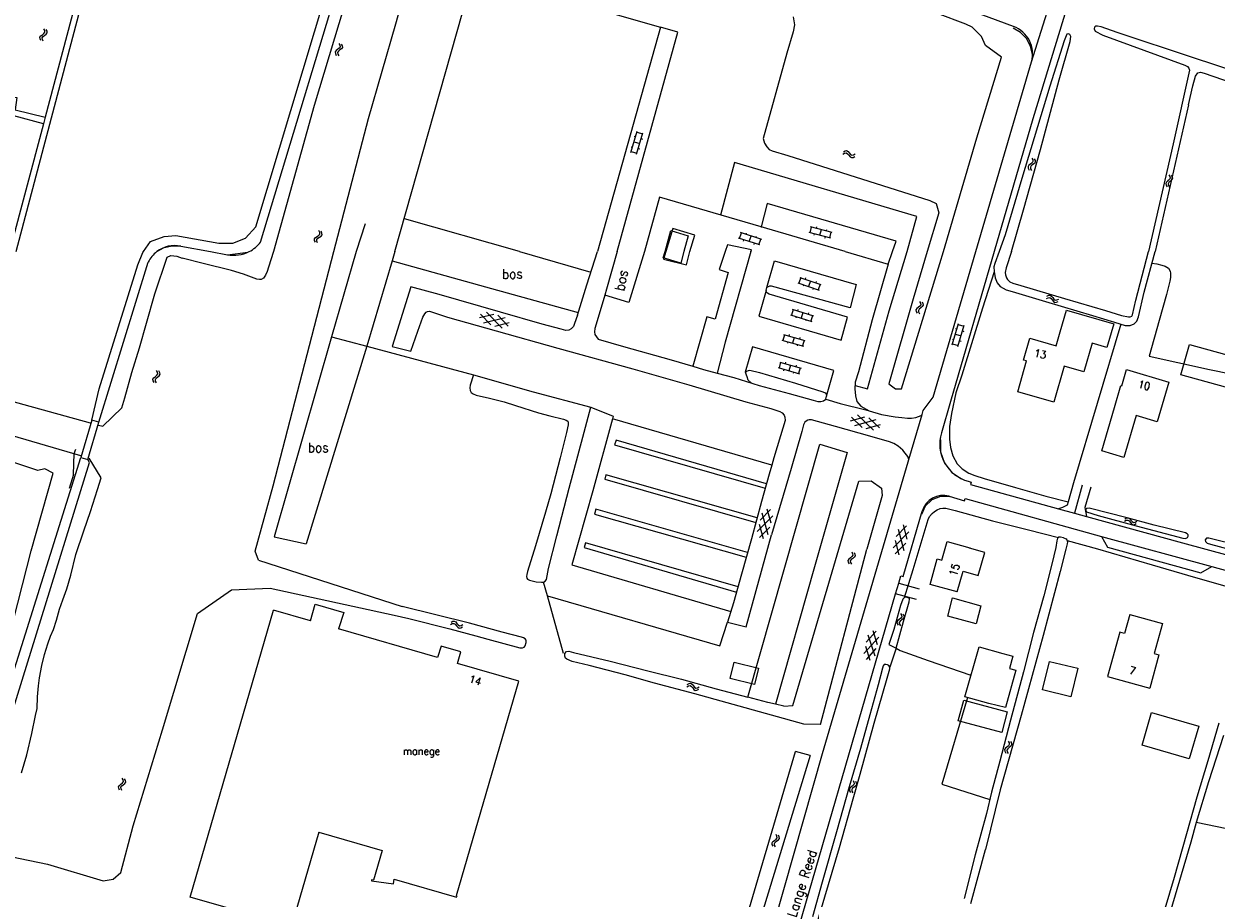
# Model space of a CAD drawing. Header units: metres. Extents: x 189705 to 199106, y 581686 to 588448.
# Tile 436 of 555: x 197598 to 197844, y 584867 to 585047. Entities that reach past the tile are written whole.
import ezdxf

# ---------------------------------------------------------------- set-up
doc = ezdxf.new("R2010")
doc.units = ezdxf.units.M
doc.layers.add('B-WA-OG-GBKN-G', color=7, linetype='Continuous', lineweight=18)
doc.styles.add('Style-STANDARD', font='STANDARD.shx')

msp = doc.modelspace()

# ---------------------------------------------------------------- linework, layer by layer
at = {"layer": 'B-WA-OG-GBKN-G'}
for p, q in [((197601.107, 585044.224), (197601.288, 585044.51)), ((197601.142, 585043.898), (197601.107, 585044.224)), ((197601.288, 585044.51), (197601.616, 585044.751)), ((197601.595, 585044.11), (197601.768, 585044.386)), ((197601.627, 585043.784), (197601.595, 585044.11)), ((197601.616, 585044.751), (197601.944, 585044.993)), ((197601.768, 585044.386), (197602.099, 585044.637)), ((197602.09, 585045.605), (197601.904, 585045.969)), ((197601.944, 585044.993), (197602.122, 585045.27)), ((197602.122, 585045.27), (197602.09, 585045.605)), ((197602.099, 585044.637), (197602.429, 585044.877)), ((197602.573, 585045.489), (197602.387, 585045.853)), ((197602.429, 585044.877), (197602.607, 585045.154)), ((197602.607, 585045.154), (197602.573, 585045.489)), ((197601.328, 585043.536), (197601.142, 585043.898)), ((197601.811, 585043.42), (197601.627, 585043.784)), ((197662.507, 585041.72), (197662.18, 585041.475)), ((197662.834, 585041.974), (197662.507, 585041.72)), ((197662.992, 585041.612), (197662.667, 585041.365)), ((197662.777, 585042.94), (197662.967, 585042.579)), ((197663.004, 585042.253), (197662.834, 585041.974)), ((197662.967, 585042.579), (197663.004, 585042.253)), ((197663.316, 585041.857), (197662.992, 585041.612)), ((197663.262, 585042.831), (197663.454, 585042.471)), ((197663.493, 585042.146), (197663.316, 585041.857)), ((197663.454, 585042.471), (197663.493, 585042.146)), ((197662.18, 585041.475), (197662.006, 585041.196)), ((197662.006, 585041.196), (197662.045, 585040.861)), ((197662.045, 585040.861), (197662.236, 585040.499)), ((197662.667, 585041.365), (197662.492, 585041.086)), ((197662.492, 585041.086), (197662.529, 585040.751)), ((197662.529, 585040.751), (197662.72, 585040.39)), ((197723.005, 585020.438), (197724.303, 585024.852)), ((197724.156, 585020.1), (197725.454, 585024.513)), ((197724.246, 585024.66), (197725.397, 585024.321)), ((197723.654, 585022.645), (197724.805, 585022.307)), ((197723.69, 585023.833), (197723.978, 585023.748)), ((197725.101, 585023.314), (197725.389, 585023.229)), ((197723.042, 585021.628), (197723.33, 585021.544)), ((197723.061, 585020.63), (197724.213, 585020.292)), ((197724.509, 585021.301), (197724.797, 585021.216)), ((197766.71, 585020.104), (197767.063, 585020.308)), ((197766.799, 585020.592), (197767.15, 585020.799)), ((197767.063, 585020.308), (197767.387, 585020.359)), ((197767.15, 585020.799), (197767.473, 585020.852)), ((197767.387, 585020.359), (197767.672, 585020.201)), ((197767.473, 585020.852), (197767.769, 585020.688)), ((197767.672, 585020.201), (197767.941, 585019.884)), ((197767.769, 585020.688), (197768.028, 585020.374)), ((197767.941, 585019.884), (197768.199, 585019.569)), ((197768.028, 585020.374), (197768.288, 585020.059)), ((197768.199, 585019.569), (197768.485, 585019.406)), ((197768.288, 585020.059), (197768.575, 585019.897)), ((197768.485, 585019.406), (197768.818, 585019.459)), ((197768.575, 585019.897), (197768.907, 585019.948)), ((197768.818, 585019.459), (197769.171, 585019.665)), ((197768.907, 585019.948), (197769.26, 585020.154)), ((197805.069, 585017.815), (197804.895, 585017.536)), ((197804.895, 585017.536), (197804.934, 585017.201)), ((197804.934, 585017.201), (197805.125, 585016.839)), ((197805.396, 585018.06), (197805.069, 585017.815)), ((197805.556, 585017.705), (197805.381, 585017.426)), ((197805.381, 585017.426), (197805.418, 585017.091)), ((197805.723, 585018.314), (197805.396, 585018.06)), ((197805.418, 585017.091), (197805.609, 585016.73)), ((197805.881, 585017.952), (197805.556, 585017.705)), ((197805.666, 585019.28), (197805.856, 585018.919)), ((197805.893, 585018.593), (197805.723, 585018.314)), ((197805.856, 585018.919), (197805.893, 585018.593)), ((197806.205, 585018.197), (197805.881, 585017.952)), ((197806.151, 585019.171), (197806.343, 585018.811)), ((197806.382, 585018.486), (197806.205, 585018.197)), ((197806.343, 585018.811), (197806.382, 585018.486)), ((197833.744, 585014.602), (197833.434, 585014.336)), ((197834.053, 585014.878), (197833.744, 585014.602)), ((197833.932, 585015.838), (197834.145, 585015.49)), ((197834.204, 585015.167), (197834.053, 585014.878)), ((197834.145, 585015.49), (197834.204, 585015.167)), ((197834.542, 585014.794), (197834.235, 585014.527)), ((197834.423, 585015.761), (197834.638, 585015.415)), ((197834.7, 585015.094), (197834.542, 585014.794)), ((197834.638, 585015.415), (197834.7, 585015.094)), ((197833.434, 585014.336), (197833.279, 585014.046)), ((197833.279, 585014.046), (197833.34, 585013.714)), ((197833.34, 585013.714), (197833.555, 585013.366)), ((197833.927, 585014.259), (197833.772, 585013.969)), ((197833.772, 585013.969), (197833.831, 585013.637)), ((197833.831, 585013.637), (197834.046, 585013.29)), ((197834.235, 585014.527), (197833.927, 585014.259)), ((197759.938, 585003.896), (197760.236, 585005.058)), ((197764.498, 585003.963), (197760.043, 585005.108)), ((197761.253, 585004.797), (197761.328, 585005.088)), ((197657.736, 585002.656), (197657.935, 585002.93)), ((197657.75, 585002.329), (197657.736, 585002.656)), ((197657.913, 585001.955), (197657.75, 585002.329)), ((197657.935, 585002.93), (197658.278, 585003.149)), ((197658.216, 585002.511), (197658.407, 585002.775)), ((197658.227, 585002.183), (197658.216, 585002.511)), ((197658.278, 585003.149), (197658.622, 585003.369)), ((197658.407, 585002.775), (197658.753, 585003.003)), ((197658.622, 585003.369), (197658.817, 585003.634)), ((197658.807, 585003.97), (197658.645, 585004.346)), ((197658.753, 585003.003), (197659.098, 585003.222)), ((197658.817, 585003.634), (197658.807, 585003.97)), ((197659.098, 585003.222), (197659.294, 585003.486)), ((197659.281, 585003.823), (197659.119, 585004.199)), ((197659.294, 585003.486), (197659.281, 585003.823)), ((197749.588, 585001.376), (197745.208, 585002.779)), ((197745.398, 585002.718), (197745.764, 585003.861)), ((197749.954, 585002.519), (197745.574, 585003.922)), ((197746.211, 585002.143), (197746.303, 585002.428)), ((197746.764, 585003.541), (197746.856, 585003.826)), ((197747.398, 585002.078), (197747.764, 585003.22)), ((197748.762, 585002.901), (197748.854, 585003.186)), ((197749.398, 585001.437), (197749.764, 585002.58)), ((197764.199, 585002.801), (197759.744, 585003.946)), ((197760.783, 585003.369), (197760.858, 585003.66)), ((197761.972, 585003.374), (197762.27, 585004.536)), ((197763.009, 585002.797), (197763.084, 585003.088)), ((197763.285, 585004.275), (197763.36, 585004.566)), ((197764.006, 585002.851), (197764.304, 585004.013)), ((197658.387, 585001.808), (197658.227, 585002.183)), ((197748.4, 585001.442), (197748.491, 585001.727)), ((197757.438, 584993.562), (197761.791, 584992.075)), ((197758.015, 584994.633), (197757.627, 584993.497)), ((197757.826, 584994.697), (197762.179, 584993.211)), ((197758.623, 584993.157), (197758.526, 584992.873)), ((197759.013, 584994.609), (197758.916, 584994.325)), ((197760.002, 584993.954), (197759.615, 584992.819)), ((197760.608, 584992.479), (197760.511, 584992.195)), ((197761.188, 584993.867), (197761.091, 584993.583)), ((197761.99, 584993.276), (197761.602, 584992.14)), ((197808.665, 584990.315), (197809.029, 584990.499)), ((197808.781, 584990.798), (197809.143, 584990.985)), ((197809.029, 584990.499), (197809.355, 584990.532)), ((197809.143, 584990.985), (197809.468, 584991.02)), ((197809.355, 584990.532), (197809.631, 584990.358)), ((197809.468, 584991.02), (197809.755, 584990.839)), ((197809.631, 584990.358), (197809.882, 584990.027)), ((197809.755, 584990.839), (197809.996, 584990.511)), ((197809.882, 584990.027), (197810.122, 584989.698)), ((197809.996, 584990.511), (197810.238, 584990.182)), ((197810.238, 584990.182), (197810.515, 584990.005)), ((197810.515, 584990.005), (197810.85, 584990.037)), ((197810.85, 584990.037), (197811.214, 584990.223)), ((197696.417, 584984.219), (197693.24, 584987.54)), ((197756.442, 584988.063), (197756.087, 584986.917)), ((197756.251, 584988.122), (197760.646, 584986.765)), ((197757.44, 584988.069), (197757.351, 584987.782)), ((197781.952, 584988.266), (197781.781, 584987.986)), ((197781.781, 584987.986), (197781.822, 584987.651)), ((197781.822, 584987.651), (197782.017, 584987.291)), ((197782.276, 584988.514), (197781.952, 584988.266)), ((197782.44, 584988.161), (197782.268, 584987.88)), ((197782.268, 584987.88), (197782.308, 584987.546)), ((197782.601, 584988.772), (197782.276, 584988.514)), ((197782.308, 584987.546), (197782.502, 584987.187)), ((197782.762, 584988.411), (197782.44, 584988.161)), ((197782.536, 584989.737), (197782.729, 584989.378)), ((197782.769, 584989.052), (197782.601, 584988.772)), ((197782.729, 584989.378), (197782.769, 584989.052)), ((197783.085, 584988.659), (197782.762, 584988.411)), ((197783.021, 584989.632), (197783.216, 584989.274)), ((197783.259, 584988.95), (197783.085, 584988.659)), ((197783.216, 584989.274), (197783.259, 584988.95)), ((197810.122, 584989.698), (197810.399, 584989.52)), ((197810.399, 584989.52), (197810.734, 584989.554)), ((197810.734, 584989.554), (197811.098, 584989.74)), ((197691.769, 584986.381), (197694.732, 584987.105)), ((197694.088, 584984.899), (197691.98, 584987.104)), ((197692.594, 584985.335), (197697.06, 584986.426)), ((197694.919, 584984.656), (197697.883, 584985.379)), ((197697.673, 584984.657), (197695.562, 584986.863)), ((197755.896, 584986.976), (197760.291, 584985.618)), ((197757.093, 584986.606), (197757.004, 584986.32)), ((197758.448, 584987.443), (197758.094, 584986.297)), ((197759.097, 584985.987), (197759.009, 584985.7)), ((197759.635, 584987.391), (197759.547, 584987.104)), ((197760.455, 584986.824), (197760.1, 584985.677)), ((197789.273, 584980.754), (197790.561, 584985.17)), ((197754.638, 584982.837), (197754.318, 584981.681)), ((197754.445, 584982.891), (197758.879, 584981.667)), ((197755.635, 584982.873), (197755.555, 584982.584)), ((197789.917, 584982.962), (197791.069, 584982.626)), ((197789.951, 584984.15), (197790.239, 584984.066)), ((197790.425, 584980.418), (197791.713, 584984.834)), ((197790.505, 584984.978), (197791.657, 584984.642)), ((197791.363, 584983.634), (197791.651, 584983.55)), ((197754.126, 584981.734), (197758.56, 584980.51)), ((197755.333, 584981.401), (197755.253, 584981.112)), ((197756.662, 584982.279), (197756.343, 584981.122)), ((197757.355, 584980.843), (197757.275, 584980.554)), ((197757.85, 584982.262), (197757.771, 584981.973)), ((197758.686, 584981.72), (197758.367, 584980.563)), ((197789.308, 584981.944), (197789.596, 584981.86)), ((197789.329, 584980.946), (197790.481, 584980.61)), ((197790.776, 584981.62), (197791.064, 584981.536)), ((197625.344, 584975.113), (197625.141, 584975.468)), ((197625.831, 584975.019), (197625.628, 584975.374)), ((197753.342, 584976.062), (197757.766, 584974.802)), ((197753.863, 584977.162), (197753.534, 584976.008)), ((197753.671, 584977.217), (197758.095, 584975.956)), ((197754.546, 584975.719), (197754.464, 584975.431)), ((197754.861, 584977.19), (197754.779, 584976.901)), ((197755.883, 584976.587), (197755.554, 584975.432)), ((197757.071, 584976.56), (197756.989, 584976.271)), ((197757.902, 584976.011), (197757.574, 584974.857)), ((197624.426, 584973.687), (197624.593, 584973.981)), ((197624.476, 584973.363), (197624.426, 584973.687)), ((197624.68, 584973.01), (197624.476, 584973.363)), ((197624.593, 584973.981), (197624.91, 584974.237)), ((197624.91, 584974.237), (197625.227, 584974.495)), ((197624.919, 584973.596), (197625.079, 584973.88)), ((197624.967, 584973.272), (197624.919, 584973.596)), ((197625.168, 584972.917), (197624.967, 584973.272)), ((197625.079, 584973.88), (197625.398, 584974.146)), ((197625.227, 584974.495), (197625.391, 584974.78)), ((197625.391, 584974.78), (197625.344, 584975.113)), ((197625.398, 584974.146), (197625.716, 584974.401)), ((197625.716, 584974.401), (197625.881, 584974.686)), ((197625.881, 584974.686), (197625.831, 584975.019)), ((197756.564, 584975.145), (197756.482, 584974.856)), ((197768.277, 584965.104), (197771.209, 584965.948)), ((197770.654, 584963.718), (197768.458, 584965.835)), ((197769.144, 584964.093), (197773.562, 584965.364)), ((197773.008, 584963.132), (197769.699, 584966.322)), ((197774.245, 584963.621), (197772.047, 584965.74)), ((197771.494, 584963.508), (197774.427, 584964.351)), ((197749.629, 584944.579), (197751.757, 584946.764)), ((197750.011, 584946.088), (197751.259, 584941.663)), ((197751.028, 584946.949), (197751.856, 584944.013)), ((197749.031, 584942.228), (197752.238, 584945.52)), ((197749.414, 584943.74), (197750.241, 584940.804)), ((197777.681, 584941.253), (197779.839, 584943.409)), ((197779.112, 584943.604), (197779.901, 584940.657)), ((197824.76, 584944.365), (197825.115, 584944.567)), ((197824.853, 584944.853), (197825.206, 584945.057)), ((197825.115, 584944.567), (197825.439, 584944.615)), ((197825.206, 584945.057), (197825.529, 584945.108)), ((197825.439, 584944.615), (197825.723, 584944.455)), ((197825.529, 584945.108), (197825.824, 584944.941)), ((197825.723, 584944.455), (197825.989, 584944.136)), ((197825.824, 584944.941), (197826.08, 584944.625)), ((197825.989, 584944.136), (197826.245, 584943.818)), ((197826.08, 584944.625), (197826.338, 584944.308)), ((197826.245, 584943.818), (197826.53, 584943.654)), ((197826.338, 584944.308), (197826.623, 584944.143)), ((197826.53, 584943.654), (197826.863, 584943.704)), ((197826.623, 584944.143), (197826.956, 584944.192)), ((197826.863, 584943.704), (197827.218, 584943.907)), ((197826.956, 584944.192), (197827.311, 584944.395)), ((197749.512, 584940.989), (197751.643, 584943.176)), ((197777.052, 584938.91), (197780.303, 584942.159)), ((197778.084, 584942.756), (197779.273, 584938.315)), ((197777.456, 584940.417), (197778.244, 584937.469)), ((197777.517, 584937.664), (197779.677, 584939.823)), ((197767.923, 584936.574), (197767.749, 584936.295)), ((197767.749, 584936.295), (197767.787, 584935.96)), ((197767.787, 584935.96), (197767.978, 584935.598)), ((197768.25, 584936.818), (197767.923, 584936.574)), ((197768.41, 584936.463), (197768.235, 584936.184)), ((197768.235, 584936.184), (197768.271, 584935.85)), ((197768.578, 584937.073), (197768.25, 584936.818)), ((197768.271, 584935.85), (197768.462, 584935.488)), ((197768.735, 584936.71), (197768.41, 584936.463)), ((197768.522, 584938.038), (197768.711, 584937.677)), ((197768.748, 584937.351), (197768.578, 584937.073)), ((197768.711, 584937.677), (197768.748, 584937.351)), ((197769.06, 584936.955), (197768.735, 584936.71)), ((197769.007, 584937.928), (197769.198, 584937.569)), ((197769.237, 584937.244), (197769.06, 584936.955)), ((197769.198, 584937.569), (197769.237, 584937.244)), ((197685.887, 584923.531), (197686.242, 584923.731)), ((197686.242, 584923.731), (197686.566, 584923.778)), ((197686.566, 584923.778), (197686.859, 584923.608)), ((197686.859, 584923.608), (197687.111, 584923.289)), ((197778.019, 584923.874), (197777.845, 584923.594)), ((197777.845, 584923.594), (197777.885, 584923.259)), ((197778.344, 584924.119), (197778.019, 584923.874)), ((197778.505, 584923.765), (197778.332, 584923.485)), ((197778.671, 584924.375), (197778.344, 584924.119)), ((197778.83, 584924.013), (197778.505, 584923.765)), ((197778.612, 584925.34), (197778.802, 584924.98)), ((197778.84, 584924.654), (197778.671, 584924.375)), ((197778.802, 584924.98), (197778.84, 584924.654)), ((197779.154, 584924.259), (197778.83, 584924.013)), ((197779.096, 584925.232), (197779.289, 584924.873)), ((197779.33, 584924.549), (197779.154, 584924.259)), ((197779.289, 584924.873), (197779.33, 584924.549)), ((197685.789, 584923.045), (197686.145, 584923.242)), ((197686.145, 584923.242), (197686.471, 584923.287)), ((197686.471, 584923.287), (197686.753, 584923.123)), ((197686.753, 584923.123), (197687.015, 584922.802)), ((197687.015, 584922.802), (197687.267, 584922.481)), ((197687.111, 584923.289), (197687.366, 584922.97)), ((197687.267, 584922.481), (197687.55, 584922.313)), ((197687.366, 584922.97), (197687.649, 584922.802)), ((197687.55, 584922.313), (197687.884, 584922.36)), ((197687.649, 584922.802), (197687.983, 584922.846)), ((197687.884, 584922.36), (197688.241, 584922.559)), ((197687.983, 584922.846), (197688.34, 584923.046)), ((197771.536, 584919.427), (197773.582, 584921.689)), ((197772.846, 584921.847), (197773.782, 584918.944)), ((197777.885, 584923.259), (197778.077, 584922.898)), ((197778.332, 584923.485), (197778.37, 584923.151)), ((197778.37, 584923.151), (197778.562, 584922.79)), ((197771.025, 584917.056), (197774.109, 584920.464)), ((197771.862, 584920.949), (197773.273, 584916.573)), ((197771.353, 584918.581), (197772.288, 584915.677)), ((197771.553, 584915.835), (197773.601, 584918.099)), ((197734.518, 584910.231), (197734.877, 584910.423)), ((197734.624, 584910.716), (197734.981, 584910.91)), ((197734.877, 584910.423), (197735.203, 584910.462)), ((197734.981, 584910.91), (197735.306, 584910.952)), ((197735.203, 584910.462), (197735.483, 584910.294)), ((197735.306, 584910.952), (197735.596, 584910.778)), ((197735.483, 584910.294), (197735.74, 584909.969)), ((197735.596, 584910.778), (197735.844, 584910.455)), ((197735.74, 584909.969), (197735.987, 584909.644)), ((197735.844, 584910.455), (197736.093, 584910.131)), ((197735.987, 584909.644), (197736.268, 584909.472)), ((197736.093, 584910.131), (197736.374, 584909.959)), ((197736.268, 584909.472), (197736.602, 584909.513)), ((197736.374, 584909.959), (197736.708, 584909.999)), ((197736.602, 584909.513), (197736.962, 584909.707)), ((197736.708, 584909.999), (197737.068, 584910.192)), ((197800.766, 584899.002), (197800.964, 584898.647)), ((197800.206, 584897.523), (197800.04, 584897.239)), ((197800.04, 584897.239), (197800.087, 584896.905)), ((197800.087, 584896.905), (197800.287, 584896.549)), ((197800.527, 584897.776), (197800.206, 584897.523)), ((197800.847, 584898.039), (197800.527, 584897.776)), ((197800.696, 584897.425), (197800.529, 584897.142)), ((197800.529, 584897.142), (197800.574, 584896.808)), ((197800.574, 584896.808), (197800.774, 584896.452)), ((197801.014, 584897.681), (197800.696, 584897.425)), ((197801.01, 584898.321), (197800.847, 584898.039)), ((197800.964, 584898.647), (197801.01, 584898.321)), ((197801.332, 584897.934), (197801.014, 584897.681)), ((197801.253, 584898.906), (197801.454, 584898.551)), ((197801.502, 584898.227), (197801.332, 584897.934)), ((197801.454, 584898.551), (197801.502, 584898.227)), ((197617.315, 584889.588), (197617.492, 584889.877)), ((197617.355, 584889.263), (197617.315, 584889.588)), ((197617.547, 584888.904), (197617.355, 584889.263)), ((197617.492, 584889.877), (197617.816, 584890.123)), ((197617.805, 584889.482), (197617.974, 584889.761)), ((197617.842, 584889.156), (197617.805, 584889.482)), ((197617.816, 584890.123), (197618.141, 584890.37)), ((197618.032, 584888.795), (197617.842, 584889.156)), ((197617.974, 584889.761), (197618.301, 584890.016)), ((197618.278, 584890.984), (197618.086, 584891.345)), ((197618.141, 584890.37), (197618.315, 584890.65)), ((197618.315, 584890.65), (197618.278, 584890.984)), ((197618.301, 584890.016), (197618.627, 584890.261)), ((197618.762, 584890.875), (197618.571, 584891.236)), ((197618.627, 584890.261), (197618.801, 584890.54)), ((197618.801, 584890.54), (197618.762, 584890.875)), ((197768.216, 584889.385), (197768.046, 584889.104)), ((197768.538, 584889.635), (197768.216, 584889.385)), ((197768.704, 584889.283), (197768.534, 584889.001)), ((197768.862, 584889.895), (197768.538, 584889.635)), ((197769.025, 584889.535), (197768.704, 584889.283)), ((197768.79, 584890.86), (197768.985, 584890.502)), ((197769.027, 584890.176), (197768.862, 584889.895)), ((197768.985, 584890.502), (197769.027, 584890.176)), ((197769.346, 584889.786), (197769.025, 584889.535)), ((197769.276, 584890.758), (197769.474, 584890.401)), ((197769.518, 584890.077), (197769.346, 584889.786)), ((197769.474, 584890.401), (197769.518, 584890.077)), ((197768.046, 584889.104), (197768.09, 584888.769)), ((197768.09, 584888.769), (197768.287, 584888.411)), ((197768.534, 584889.001), (197768.576, 584888.667)), ((197768.576, 584888.667), (197768.773, 584888.309)), ((197753.094, 584879.363), (197752.91, 584879.728)), ((197753.124, 584879.028), (197753.094, 584879.363)), ((197753.577, 584879.244), (197753.393, 584879.609)), ((197752.103, 584877.988), (197752.285, 584878.273)), ((197752.136, 584877.662), (197752.103, 584877.988)), ((197752.32, 584877.299), (197752.136, 584877.662)), ((197752.285, 584878.273), (197752.615, 584878.512)), ((197752.59, 584877.871), (197752.765, 584878.146)), ((197752.621, 584877.544), (197752.59, 584877.871)), ((197752.615, 584878.512), (197752.945, 584878.752)), ((197752.803, 584877.18), (197752.621, 584877.544)), ((197752.765, 584878.146), (197753.098, 584878.395)), ((197752.945, 584878.752), (197753.124, 584879.028)), ((197753.098, 584878.395), (197753.429, 584878.633)), ((197753.429, 584878.633), (197753.609, 584878.908)), ((197753.609, 584878.908), (197753.577, 584879.244))]:
    msp.add_line(p, q, dxfattribs=at)
at = {"layer": 'B-WA-OG-GBKN-G', "flags": 128}
for points in [[(197883.637, 585287.963), (197861.552, 585214.403), (197822.272, 585081.225), (197805.86, 585027.406), (197797.907, 585000)], [(197622.496, 585000), (197623.901, 585002.095), (197626.698, 585003.134), (197629.162, 585003.362), (197638.004, 585001.763), (197640.907, 585001.741), (197643.522, 585002.794), (197645.64, 585005.131), (197662.591, 585061.626), (197664.944, 585070.29), (197666.199, 585076.135), (197668.162, 585086.245), (197665.058, 585087.742), (197666.421, 585093.244)], [(197646.628, 585001.983), (197666.337, 585067.207), (197671.417, 585089.073), (197673.159, 585092.19)], [(197801.901, 585046.479), (197747.207, 585066.713), (197683.668, 585090.545), (197673.159, 585092.19)], [(197796.129, 585042.508), (197795.324, 585044.382), (197793.396, 585046.333), (197792.051, 585046.96), (197774.563, 585053.628), (197750.854, 585062.334), (197720.818, 585073.705), (197693.793, 585083.841), (197679.537, 585088.91), (197677.313, 585089.281), (197675.332, 585088.741), (197674.682, 585088.023), (197674.032, 585086.395), (197671.407, 585077.305), (197663.831, 585050.647), (197657.681, 585030.141)], [(197596.24, 585000), (197616.066, 585075.288), (197616.661, 585075.187), (197617.024, 585076.497), (197625.245, 585074.269), (197625.314, 585074.499)], [(197661.753, 585000), (197668.899, 585027.499), (197674.477, 585046.982), (197682.058, 585074.045)], [(197611.139, 585061.541), (197602.188, 585027.757)], [(197674.309, 585000), (197690.511, 585057.38), (197729.1, 585046.319)], [(197805.577, 585039.167), (197810.028, 585053.226)], [(197756.463, 585048.483), (197756.724, 585046.83), (197756.465, 585045.346), (197755.149, 585040.947), (197750.242, 585023.349), (197750.511, 585022.382), (197751.01, 585021.642), (197751.479, 585021.099), (197752.146, 585020.814), (197755.322, 585019.82), (197784.642, 585010.521), (197785.91, 585009.92), (197786.464, 585008.036), (197784.099, 585000)], [(197856.407, 585034.273), (197839.041, 585039.966), (197823.255, 585045.195), (197819.939, 585046.402), (197819.226, 585046.546), (197818.82, 585046.541), (197818.619, 585046.335), (197818.522, 585045.953), (197818.73, 585045.498), (197820.315, 585044.677), (197837.255, 585038.496), (197837.741, 585038.222), (197838.075, 585037.87), (197838.156, 585037.464), (197834.83, 585022.27), (197829.707, 585000)], [(197720.181, 585000), (197732.643, 585045.293), (197729.1, 585046.319), (197716.092, 585000)], [(197801.486, 585000), (197803.949, 585008.607), (197807.434, 585021.107), (197811.304, 585035.417), (197813.548, 585043.326), (197813.739, 585044.421), (197813.48, 585044.8), (197813.199, 585044.924), (197812.895, 585044.869), (197812.327, 585043.515), (197809.414, 585034.123), (197803.593, 585015.087), (197800.173, 585003.477), (197798.925, 585000)], [(197805.778, 585040.647), (197805.425, 585042.385), (197804.599, 585043.954), (197803.364, 585045.227), (197801.821, 585046.101)], [(197787.425, 585000), (197794.336, 585023.488), (197799.383, 585040.13), (197796.129, 585042.508)], [(197794.114, 585000), (197805.577, 585039.167)], [(197837.987, 585030.266), (197838.88, 585034.218), (197839.416, 585036.207), (197839.916, 585036.874), (197840.447, 585037.033), (197841.237, 585036.839), (197852.741, 585032.856)], [(197586.659, 585031.691), (197587.984, 585034.373), (197588.623, 585034.231), (197588.149, 585031.347), (197594.513, 585029.715), (197595.872, 585031.893), (197596.317, 585031.792), (197596.002, 585029.294), (197602.188, 585027.757)], [(197657.681, 585030.141), (197649.267, 585000)], [(197837.987, 585030.266), (197831.091, 585000)], [(197601.817, 585026.355), (197595.698, 585027.992)], [(197602.188, 585027.757), (197601.817, 585026.355)], [(197601.817, 585026.355), (197594.834, 585000)], [(197779.959, 585000), (197781.94, 585007.279), (197744.341, 585018.377), (197741.478, 585007.492)], [(197749.846, 585005.087), (197728.853, 585011.253), (197725.784, 585000)], [(197776.903, 585000), (197777.708, 585002.143), (197751.096, 585009.914), (197749.846, 585005.087)], [(197668.155, 585005.729), (197666.354, 585000)], [(197699.991, 585000), (197676.294, 585006.788)], [(197735.145, 585000), (197736.16, 585003.381), (197731.622, 585004.776), (197730.214, 585000)], [(197749.846, 585005.087), (197749.825, 585005.006)], [(197767.168, 585000), (197749.846, 585005.087)], [(197730.025, 585000), (197731.24, 585004.33)], [(197731.24, 585004.33), (197734.805, 585003.261), (197733.93, 585000)], [(197611.784, 584965.234), (197613.351, 584971.685), (197621.29, 584997.302), (197622.356, 584999.792), (197622.496, 585000)], [(197625.199, 585000), (197626.717, 585000.847), (197628.414, 585001.223), (197630.147, 585001.096)], [(197630.147, 585001.096), (197636.269, 585000)], [(197636.269, 585000), (197639.771, 584999.373)], [(197639.771, 584999.373), (197643.973, 584999.865), (197644.253, 585000)], [(197649.267, 585000), (197648.222, 584996.773), (197647.993, 584995.882)], [(197649.188, 584951.652), (197661.753, 585000)], [(197666.354, 585000), (197661.206, 584982.442)], [(197674.309, 585000), (197673.754, 584998.116)], [(197699.991, 585000), (197714.739, 584995.747)], [(197711.94, 584986.86), (197713.91, 584993.14), (197716.092, 585000)], [(197720.181, 585000), (197717.926, 584992.233), (197717.585, 584991.046)], [(197725.784, 585000), (197722.581, 584989.498), (197717.585, 584991.046)], [(197733.93, 585000), (197733.29, 584997.616), (197729.665, 584998.715), (197730.025, 585000)], [(197730.214, 585000), (197729.704, 584998.438), (197734.465, 584997.291), (197735.145, 585000)], [(197742.424, 585000), (197741.194, 584996.293), (197743.075, 584995.687), (197740.374, 584986.051), (197738.619, 584986.581), (197735.728, 584976.342)], [(197747.748, 585000), (197742.415, 584981.329), (197740.747, 584974.959)], [(197747.748, 585000), (197747.873, 585000.38), (197742.896, 585001.391), (197742.424, 585000)], [(197767.168, 585000), (197776.072, 584997.443)], [(197769.212, 584972.391), (197771.754, 584971.705), (197776.222, 584987.773), (197779.959, 585000)], [(197776.072, 584997.443), (197776.903, 585000)], [(197784.099, 585000), (197781.229, 584990.245), (197776.202, 584972.723), (197777.523, 584971.723), (197778.813, 584971.703), (197786.707, 584997.559), (197787.425, 585000)], [(197783.049, 584966.384), (197783.292, 584967.211), (197785.336, 584970.005), (197794.114, 585000)], [(197797.907, 585000), (197788.926, 584969.054), (197787.01, 584962.599)], [(197798.925, 585000), (197798.056, 584997.573), (197797.854, 584996.835), (197797.882, 584995.87), (197798.112, 584994.625), (197798.546, 584993.533), (197799.157, 584992.798), (197800.353, 584992.139), (197801.624, 584991.761), (197808.513, 584989.741), (197818.149, 584986.838), (197822.725, 584985.449), (197824.911, 584984.767), (197825.927, 584984.744), (197826.765, 584985.127), (197827.298, 584985.687), (197827.652, 584986.526), (197828.863, 584991.636), (197831.091, 585000)], [(197801.486, 585000), (197800.345, 584996.662), (197800.169, 584995.722), (197800.246, 584995.188), (197800.425, 584994.63), (197800.629, 584994.224), (197801.112, 584993.767), (197801.722, 584993.514), (197803.426, 584993.009), (197812.374, 584990.359), (197820.84, 584987.885), (197824.171, 584986.824), (197825.619, 584986.522), (197825.95, 584986.548), (197826.305, 584986.676), (197826.457, 584986.93), (197827.087, 584990.006), (197829.707, 585000)], [(197613.242, 584964.802), (197623.456, 584997.859)], [(197618.003, 584967.792), (197618.593, 584969.806), (197620.057, 584975.043), (197621.623, 584980.128), (197623.062, 584985.264), (197624.805, 584991.264), (197627.348, 584998.893)], [(197627.348, 584998.893), (197628.137, 584999.194), (197628.701, 584999.142), (197629.367, 584999.04), (197630.432, 584998.67)], [(197645.843, 584994.292), (197643.092, 584995.366), (197640.626, 584996.123), (197634.754, 584997.535), (197630.432, 584998.67)], [(197673.754, 584998.116), (197668.553, 584980.474)], [(197673.754, 584998.116), (197693.025, 584992.718), (197712.113, 584987.412)], [(197751.037, 584992.591), (197752.599, 584998.094), (197769.454, 584993.197), (197768.192, 584988.418), (197759.472, 584990.84), (197751.948, 584992.884), (197751.541, 584992.883), (197751.313, 584992.756), (197751.037, 584992.591)], [(197776.072, 584997.443), (197772.77, 584985.911), (197769.893, 584975.182), (197769.261, 584973.072), (197769.162, 584971.699), (197769.292, 584970.277), (197769.599, 584969.083), (197770.439, 584968.094), (197772.154, 584967.123)], [(197830.449, 584997.588), (197831.444, 584997.485), (197832.486, 584997.182), (197833.147, 584996.98), (197833.885, 584996.601), (197834.165, 584995.991), (197834.293, 584995.56), (197834.244, 584994.695), (197834.118, 584993.882), (197833.462, 584991.136), (197831.922, 584985.797), (197829.877, 584978.45), (197835.749, 584977.14), (197842.332, 584975.704), (197851.11, 584973.88)], [(197647.993, 584995.882), (197647.607, 584995.146), (197647.197, 584994.531), (197646.736, 584994.275), (197646.377, 584994.224), (197645.843, 584994.292)], [(197797.893, 584995.81), (197795.481, 584988.344), (197791.263, 584974.512), (197790.024, 584970.876), (197789.117, 584966.58), (197788.716, 584963.886), (197788.695, 584961.294), (197788.876, 584959.566), (197789.387, 584957.89), (197790.279, 584956.215), (197791.323, 584955.175), (197792.671, 584954.288), (197793.892, 584953.782), (197795.824, 584953.202), (197802.306, 584951.334), (197808.56, 584949.542), (197813.187, 584948.357)], [(197711.94, 584986.86), (197711.358, 584985.207), (197711.131, 584984.521), (197710.7, 584984.062), (197710.217, 584983.807), (197709.557, 584983.73), (197708.591, 584983.982), (197704.701, 584985.016), (197696.109, 584987.515), (197683.423, 584991.15), (197677.602, 584992.739), (197673.762, 584980.459), (197677.575, 584979.475), (197679.016, 584983.569), (197680.103, 584986.493), (197680.457, 584987.18), (197680.762, 584987.511), (197681.041, 584987.664), (197681.422, 584987.69), (197685.134, 584986.452), (197695.176, 584983.626), (197707.912, 584980.068), (197723.368, 584975.803), (197734.935, 584972.497), (197746.705, 584969.039), (197751.841, 584967.626), (197753.671, 584966.994), (197754.18, 584966.715), (197754.587, 584966.284), (197754.74, 584965.827), (197754.767, 584965.166), (197753.807, 584961.988), (197752.469, 584957.488)], [(197750.867, 584991.989), (197751.037, 584992.591)], [(197609.511, 584957.888), (197514.849, 584985.579), (197516.414, 584990.927), (197611.485, 584964.69)], [(197717.585, 584991.046), (197715.856, 584985.038), (197715.552, 584984.173), (197715.503, 584983.487), (197715.529, 584982.928), (197715.911, 584982.395), (197716.242, 584981.939), (197721.454, 584980.45), (197731.292, 584977.648), (197735.728, 584976.342)], [(197750.867, 584991.989), (197749.367, 584986.704), (197766.374, 584981.757), (197767.662, 584986.46), (197751.468, 584991.206), (197751.137, 584991.434), (197750.934, 584991.662), (197750.867, 584991.989)], [(197811.5, 584983.44), (197812.803, 584987.94), (197822.559, 584985.115), (197821.147, 584980.251), (197818.12, 584981.13)], [(197824.036, 584985.04), (197814.272, 584952.323)], [(197818.12, 584981.13), (197816.39, 584975.17), (197812.36, 584976.34), (197810.21, 584968.91), (197802.76, 584971.07), (197804.6, 584977.44), (197803.98, 584977.62), (197805.28, 584982.12), (197810.67, 584980.56), (197811.5, 584983.44)], [(197661.206, 584982.442), (197649.429, 584941.186)], [(197668.553, 584980.474), (197656.046, 584939.736)], [(197661.206, 584982.442), (197668.553, 584980.474)], [(197668.553, 584980.474), (197690.517, 584974.57), (197690.527, 584974.568)], [(197764.81, 584975.503), (197748.032, 584980.349), (197746.542, 584975.137), (197746.593, 584975.086), (197746.872, 584975.315), (197747.228, 584975.468), (197747.507, 584975.571), (197749.49, 584975.066), (197756.938, 584972.87), (197762.557, 584971.077), (197763.066, 584970.849), (197763.32, 584970.545), (197763.295, 584970.189), (197764.81, 584975.503)], [(197845.642, 584972.033), (197836.416, 584974.594), (197838.156, 584980.859), (197847.382, 584978.298), (197845.642, 584972.033)], [(197735.728, 584976.342), (197737.978, 584975.679), (197740.747, 584974.959)], [(197822.73, 584967.82), (197824.059, 584972.39), (197824.262, 584972.334), (197825.18, 584975.688), (197833.91, 584973.085), (197831.535, 584964.916), (197827.183, 584966.21)], [(197690.527, 584974.568), (197689.834, 584972.435), (197689.759, 584971.901), (197689.862, 584971.367), (197690.04, 584970.961), (197690.422, 584970.632), (197691.083, 584970.353), (197693.828, 584969.8), (197696.853, 584969.018), (197699.167, 584968.26), (197703.921, 584966.77), (197706.234, 584966.139), (197709.082, 584965.408), (197709.641, 584965.206), (197709.946, 584965.054), (197710.074, 584964.698), (197710.075, 584964.241), (197709.722, 584962.716), (197708.41, 584957.479), (197706.492, 584950.03), (197705.381, 584946.216), (197703.284, 584939.326), (197701.693, 584933.986), (197701.542, 584933.351), (197701.441, 584932.944), (197701.518, 584932.614), (197701.671, 584932.385), (197702.103, 584932.208), (197703.45, 584931.881), (197704.543, 584931.781), (197704.975, 584931.807)], [(197690.527, 584974.568), (197702.821, 584971.088), (197714.743, 584967.909)], [(197740.747, 584974.959), (197744.181, 584974.065), (197749.418, 584972.398), (197755.621, 584970.708), (197760.578, 584969.32), (197761.57, 584969.093), (197762.179, 584969.094), (197762.738, 584969.248), (197763.169, 584969.579), (197766.118, 584968.695), (197771.457, 584967.333), (197772.154, 584967.123)], [(197747.795, 584972.915), (197747.18, 584973.486), (197746.95, 584974.147), (197746.593, 584975.086)], [(197594.797, 584920.48), (197599.332, 584938.24), (197603.819, 584954.297), (197602.1, 584955.206), (197600.673, 584954.864), (197551.422, 584971.342)], [(197704.975, 584931.807), (197705.305, 584932.011), (197705.558, 584932.367), (197705.961, 584934.63), (197707.727, 584941.367), (197710.25, 584951.18), (197713.103, 584961.731), (197714.743, 584967.909)], [(197714.743, 584967.909), (197719.32, 584966.063)], [(197763.169, 584969.579), (197763.295, 584970.189)], [(197827.183, 584966.21), (197824.66, 584957.53), (197820.13, 584958.88), (197822.73, 584967.82)], [(197613.17, 584964.225), (197614.093, 584963.97), (197618.003, 584967.792)], [(197719.32, 584966.063), (197719.167, 584965.5), (197715.13, 584950.631)], [(197752.023, 584955.934), (197719.167, 584965.5)], [(197772.154, 584967.123), (197774.635, 584966.374), (197777.456, 584965.947), (197778.879, 584965.747), (197780.048, 584965.648), (197780.886, 584965.649), (197781.75, 584965.803), (197782.817, 584966.212), (197783.049, 584966.384)], [(197780.316, 584957.085), (197783.049, 584966.384)], [(197611.784, 584965.234), (197609.538, 584957.532)], [(197610.969, 584957.104), (197613.242, 584964.802)], [(197613.242, 584964.802), (197611.784, 584965.234)], [(197765.212, 584963.942), (197760.23, 584965.33), (197759.772, 584965.329), (197759.468, 584965.201), (197759.163, 584964.997), (197758.859, 584964.793), (197758.605, 584964.234), (197758.227, 584962.886), (197756.055, 584955.233), (197752.014, 584941.58)], [(197780.316, 584957.085), (197780.088, 584957.745), (197779.578, 584958.405), (197779.069, 584959.014), (197778.127, 584959.85), (197777.237, 584960.382), (197776.347, 584960.787), (197772.229, 584961.948), (197765.212, 584963.942)], [(197750.945, 584952.082), (197719.939, 584961.109), (197719.61, 584960.143), (197750.701, 584951.187)], [(197786.814, 584961.142), (197786.839, 584958.697), (197787.642, 584956.387), (197789.142, 584954.455), (197791.179, 584953.102)], [(197608.038, 584954.04), (197608.161, 584958.37), (197608.504, 584959.264)], [(197747.069, 584908.105), (197761.941, 584960.251), (197767.585, 584958.585), (197760.818, 584934.965), (197752.777, 584906.624)], [(197589.381, 584885.763), (197611.314, 584956.46), (197610.969, 584957.104)], [(197595.151, 584911.711), (197609.538, 584957.532)], [(197609.538, 584957.532), (197610.969, 584957.104)], [(197613.721, 584953.323), (197611.295, 584957.366)], [(197750.654, 584854.818), (197762.532, 584896.474), (197780.175, 584956.606), (197780.316, 584957.085)], [(197752.469, 584957.488), (197752.023, 584955.934), (197751.484, 584954.056)], [(197597.287, 584892.44), (197598.398, 584896.203), (197599.432, 584900.576), (197600.213, 584904.313), (197600.541, 584905.762), (197600.612, 584908.125), (197600.812, 584910.412), (197600.987, 584912.064), (197601.515, 584914.632), (197602.071, 584916.844), (197602.727, 584919.056), (197603.283, 584920.632), (197603.891, 584922.056), (197604.497, 584923.989), (197605.179, 584926.252), (197605.811, 584928.133), (197606.67, 584930.447), (197607.453, 584933.269), (197608.487, 584937.515), (197610.181, 584942.372), (197611.571, 584946.415), (197613.011, 584950.915), (197613.721, 584953.323)], [(197608.038, 584954.04), (197607.125, 584951.124)], [(197749.016, 584945.051), (197717.792, 584953.939), (197717.59, 584953.024), (197748.759, 584944.119)], [(197751.484, 584954.056), (197749.944, 584948.412), (197747.824, 584940.733), (197745.804, 584933.437), (197744.163, 584927.538), (197742.908, 584923.565), (197746.738, 584922.563), (197752.014, 584941.58)], [(197646.169, 584936.339), (197645.473, 584938.221), (197649.188, 584951.652)], [(197715.13, 584950.631), (197710.838, 584935.402)], [(197756.378, 584906.37), (197769.99, 584952.659), (197772.503, 584952.696), (197774.654, 584951.169), (197774.789, 584949.683), (197771.673, 584938.616)], [(197792.554, 584952.61), (197793.151, 584952.445), (197793.018, 584951.963), (197811.203, 584946.951)], [(197814.272, 584952.323), (197813.187, 584948.357), (197812.934, 584947.695), (197811.969, 584947.211), (197811.203, 584946.951)], [(197816.052, 584951.793), (197814.455, 584946.055)], [(197817.857, 584951.415), (197816.568, 584947.22), (197816.944, 584945.369)], [(197788.717, 584949.414), (197786.824, 584949.457), (197785.057, 584948.774), (197783.686, 584947.468), (197782.917, 584945.737)], [(197788.59, 584949.518), (197791.815, 584948.616), (197791.95, 584949.098), (197820.008, 584941.255)], [(197747.052, 584937.945), (197715.772, 584946.846), (197715.469, 584945.854), (197746.774, 584936.942)], [(197778.229, 584931.592), (197778.664, 584933.09), (197779.144, 584932.951), (197783.057, 584946.438)], [(197779.443, 584928.635), (197781.171, 584934.446), (197784.278, 584944.743), (197784.582, 584945.353), (197785.14, 584945.99), (197785.571, 584946.397), (197786.129, 584946.729), (197786.789, 584946.984), (197787.298, 584947.061), (197787.958, 584947.088), (197789.865, 584946.583), (197797.593, 584944.438), (197804.99, 584942.572), (197811.166, 584941.028)], [(197811.203, 584946.951), (197814.455, 584946.055)], [(197814.455, 584946.055), (197816.944, 584945.369)], [(197825.313, 584945.051), (197817.509, 584947.069), (197817.026, 584946.992), (197816.798, 584946.864), (197816.773, 584946.585), (197816.976, 584946.306), (197819.366, 584945.548), (197827.196, 584943.403), (197836.78, 584940.881), (197837.364, 584940.831), (197837.745, 584941.035), (197837.922, 584941.29), (197837.922, 584941.544), (197837.718, 584941.798), (197837.362, 584942), (197830.931, 584943.538), (197825.313, 584945.051)], [(197816.944, 584945.369), (197836.718, 584939.919), (197851.202, 584935.999)], [(197649.429, 584941.186), (197656.046, 584939.736)], [(197812.184, 584940.935), (197811.548, 584941.086), (197811.218, 584941.06), (197810.964, 584940.907), (197810.813, 584940.322), (197810.587, 584938.924), (197809.78, 584935.543), (197808.165, 584928.984), (197806.045, 584921.433), (197803.976, 584913.298), (197801.3, 584903.306), (197799.105, 584894.84), (197797.338, 584888.459), (197796.304, 584884.086), (197794.007, 584875.518), (197791.711, 584866.544)], [(197812.184, 584940.935), (197812.718, 584940.758), (197812.921, 584940.504), (197813.049, 584940.098), (197812.948, 584939.742), (197812.696, 584938.598), (197811.485, 584934.022), (197808.028, 584920.802), (197803.458, 584904.301), (197799.166, 584888.92), (197796.089, 584876.64)], [(197820.008, 584941.255), (197821.247, 584939.048), (197840.55, 584933.753), (197842.784, 584935.007)], [(197820.008, 584941.255), (197842.784, 584935.007)], [(197845.166, 584940.11), (197842.141, 584940.891), (197841.658, 584940.865), (197841.43, 584940.534), (197841.456, 584940.179), (197841.812, 584939.874), (197842.524, 584939.622), (197846.871, 584938.461), (197851.295, 584937.25), (197852.108, 584937.15), (197852.667, 584937.176), (197852.997, 584937.431), (197853.047, 584937.711), (197852.869, 584938.066), (197852.462, 584938.32), (197849.538, 584939.127), (197845.166, 584940.11)], [(197745.075, 584930.817), (197713.625, 584939.93), (197713.372, 584938.939), (197744.783, 584929.768)], [(197762.057, 584902.419), (197771.673, 584938.616)], [(197790.29, 584929.78), (197784.67, 584931.34), (197786.15, 584936.61), (197787.11, 584936.34), (197788.23, 584940.2), (197792.87, 584938.91)], [(197790.29, 584929.78), (197791.503, 584934.054), (197794.618, 584933.17), (197795.965, 584937.919), (197792.84, 584938.806), (197792.87, 584938.91)], [(197812.955, 584940.399), (197819.201, 584938.687), (197830.514, 584935.355), (197839.411, 584932.729), (197851.97, 584929.171)], [(197646.169, 584936.339), (197675.84, 584926.796)], [(197710.838, 584935.402), (197743.59, 584925.724)], [(197842.784, 584935.007), (197873.944, 584926.46), (197908.781, 584916.792)], [(197705.767, 584928.98), (197704.975, 584931.807)], [(197777.584, 584929.369), (197778.229, 584931.592)], [(197778.229, 584931.592), (197782.449, 584930.408)], [(197602.654, 584873.609), (197614.175, 584870.186), (197616.186, 584870.529), (197617.792, 584871.866), (197620.353, 584881.497), (197626.369, 584901.317), (197633.585, 584925.341), (197640.643, 584930.212)], [(197640.643, 584930.212), (197648.602, 584930.57)], [(197648.602, 584930.57), (197674.192, 584924.963)], [(197705.767, 584928.98), (197741.323, 584918.649), (197742.908, 584923.565)], [(197709.09, 584917.112), (197705.767, 584928.98)], [(197753.001, 584844.952), (197753.557, 584846.552), (197777.584, 584929.369)], [(197777.694, 584918.202), (197779.183, 584923.668), (197780.396, 584927.761), (197780.471, 584928.27), (197780.343, 584928.523), (197779.987, 584928.65), (197779.657, 584928.675), (197779.378, 584928.623), (197779.048, 584928.292), (197778.593, 584926.995), (197777.179, 584922.063), (197776.194, 584918.936), (197777.694, 584918.202)], [(197781.869, 584928.196), (197777.584, 584929.369)], [(197795.18, 584926.92), (197794.16, 584923.2), (197788.32, 584924.81), (197789.34, 584928.54), (197795.18, 584926.92)], [(197658.602, 584880.219), (197652.989, 584860.797), (197632.104, 584866.832), (197649.248, 584926.039)], [(197656.889, 584923.827), (197649.248, 584926.039)], [(197656.889, 584923.827), (197657.873, 584927.26), (197663.766, 584925.522), (197662.717, 584922.139)], [(197701.414, 584919.857), (197701.185, 584920.086), (197700.854, 584920.288), (197700.447, 584920.465), (197696.405, 584921.499), (197689.669, 584923.316), (197675.84, 584926.796)], [(197674.192, 584924.963), (197677.191, 584924.283), (197685.631, 584922.139), (197690.994, 584920.752), (197693.486, 584920.071), (197700.07, 584918.279), (197700.629, 584918.23), (197700.959, 584918.383), (197701.213, 584918.688), (197701.389, 584919.349), (197701.414, 584919.857)], [(197825.867, 584925.144), (197824.779, 584921.196), (197823.816, 584921.461), (197821.295, 584912.312), (197829.972, 584909.921)], [(197825.867, 584925.144), (197832.623, 584923.296), (197830.885, 584917.058), (197831.867, 584916.792), (197829.972, 584909.921)], [(197658.602, 584880.219), (197671.682, 584876.421), (197669.913, 584870.3), (197669.497, 584870.356), (197669.463, 584870.148), (197674.057, 584869.531), (197674.143, 584870.527), (197687.04, 584866.78), (197687.129, 584867.087), (197687.024, 584867.118), (197699.884, 584911.378), (197687.244, 584915.037), (197687.937, 584917.431), (197683.823, 584918.622), (197683.13, 584916.229), (197662.717, 584922.139)], [(197736.142, 584908.77), (197727.88, 584910.939), (197721.805, 584912.655), (197714.407, 584914.597), (197710.848, 584915.454), (197709.755, 584915.884), (197709.526, 584916.138), (197709.373, 584916.544), (197709.372, 584917.103), (197709.727, 584917.485), (197710.184, 584917.562), (197711.124, 584917.31), (197718.7, 584915.495), (197726.504, 584913.503), (197733.393, 584911.788), (197740.561, 584909.795), (197747.069, 584908.105)], [(197777.694, 584918.202), (197776.38, 584914.26)], [(197777.694, 584918.202), (197778.508, 584917.695), (197784.28, 584915.648), (197793.119, 584912.611)], [(197796.78, 584906.77), (197791.86, 584908.16), (197794.78, 584918.48), (197799.7, 584917.08)], [(197799.7, 584917.08), (197801.776, 584916.497), (197801.075, 584914.006), (197802.377, 584913.64), (197800.218, 584905.959), (197796.78, 584906.77)], [(197748.496, 584910.689), (197743.436, 584911.943), (197744.268, 584915.302), (197749.329, 584914.049), (197748.496, 584910.689)], [(197770.245, 584892.192), (197773.174, 584902.692), (197775.85, 584911.998), (197776.38, 584913.93), (197776.38, 584914.26), (197776.201, 584914.59), (197775.896, 584914.768), (197775.566, 584914.843), (197775.21, 584914.792), (197774.982, 584914.537), (197774.856, 584914.029), (197773.947, 584910.597), (197772.281, 584904.444), (197770.337, 584897.452), (197767.989, 584889.57), (197765.363, 584880.316), (197762.459, 584869.892), (197760.414, 584862.773)], [(197813.701, 584908.173), (197807.902, 584909.579), (197809.328, 584915.46), (197815.127, 584914.054), (197813.701, 584908.173)], [(197758.616, 584902.493), (197736.142, 584908.77)], [(197752.777, 584906.624), (197751.213, 584906.995), (197747.069, 584908.105)], [(197754.515, 584906.212), (197752.777, 584906.624)], [(197754.515, 584906.212), (197756.378, 584906.37)], [(197792.393, 584908.009), (197787.095, 584890.141), (197796.987, 584886.976)], [(197799.475, 584900.8), (197790.48, 584903.22), (197791.62, 584907.458), (197800.615, 584905.038), (197799.475, 584900.8)], [(197838.144, 584895.321), (197828.405, 584898.139), (197830.358, 584904.889), (197840.096, 584902.071), (197838.144, 584895.321)], [(197762.057, 584902.419), (197758.616, 584902.493)], [(197844.242, 584902.678), (197841.944, 584894.949), (197839.696, 584887.423), (197837.601, 584879.872), (197835.025, 584870.846), (197831.944, 584860.498)], [(197845.187, 584900.139), (197842.104, 584890.579), (197839.528, 584882.188), (197838.468, 584878.171), (197833.215, 584860.45), (197829.425, 584848.398), (197826.344, 584838.101), (197824.955, 584833.194), (197824.829, 584832.761), (197824.804, 584832.075), (197824.958, 584831.72), (197825.314, 584831.543), (197831.567, 584829.802), (197837.669, 584827.958), (197843.694, 584826.318)], [(197759.984, 584896.043), (197747.282, 584854.59), (197744.715, 584855.273), (197756.953, 584896.845)], [(197759.984, 584896.043), (197756.953, 584896.845)], [(197760.498, 584858.453), (197762.948, 584866.895), (197766.004, 584877.065), (197768.806, 584887.082), (197770.245, 584892.192)], [(197839.553, 584882.27), (197869.784, 584876.052)], [(197591.34, 584875.955), (197602.654, 584873.609)], [(197793.06, 584865.479), (197796.089, 584876.64)]]:
    msp.add_lwpolyline(points, dxfattribs=at)
at = {"layer": 'B-WA-OG-GBKN-G'}
for centre, radius, start, end in [((197799.818, 585040.852), 6, 343.69333, 69.68725), ((197628.843, 584995.254), 5.983, 127.51233, 154.18921), ((197628.846, 584995.25), 5.989, 77.45674, 127.5224), ((197641.104, 585006.185), 6.941, 258.93205, 296.99163), ((197641.097, 585006.192), 6.951, 297.01511, 322.72884), ((197794.678, 584960.322), 7.999, 163.45915, 254.60232), ((197787.379, 584945.184), 4.5, 74.38298, 163.82289)]:
    msp.add_arc(centre, radius, start, end, dxfattribs=at)

# ---------------------------------------------------------------- texts
at = {"layer": 'B-WA-OG-GBKN-G', "style": 'Style-STANDARD'}
for s, height, rotation, p in [('bos', 2, 0.80209, (197696.401, 584994.377)), ('bos', 2, 79.57735, (197721.577, 584991.766)), ('13', 1.6, 348.7013, (197806.044, 584978.353)), ('10', 1.6, 345.33813, (197827.434, 584971.956)), ('15', 1.6, 72.96046, (197790.118, 584932.938)), ('7', 1.6, 344.57403, (197825.58, 584912.946)), ('14', 1.6, 343.01527, (197689.452, 584911.165)), ('Lange Reed', 2, 72.3077, (197757.035, 584862.524))]:
    msp.add_text(s, height=height, rotation=rotation, dxfattribs=at).set_placement(p)
for s, height, p in [('bos', 2, (197656.357, 584958.582)), ('manege', 1.6, (197675.971, 584896.151))]:
    msp.add_text(s, height=height, dxfattribs=at).set_placement(p)

doc.saveas('drawing.dxf')
